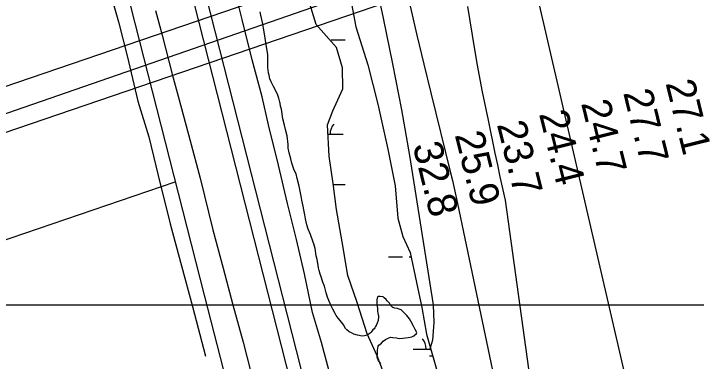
# Model space of a CAD drawing. Extents: x 3250478 to 3288318, y 788638 to 816472.
# Drawn here: x 3272527 to 3274100, y 806008 to 806808 of the extents above; entities that cross this region are included whole.
import ezdxf

# ---------------------------------------------------------------- set-up
doc = ezdxf.new("R2010")
doc.units = 0
for name, color, linetype in [('V-BRDG-OTLN', 7, 'Continuous'), ('V-GRID-MAJR', 7, 'Continuous'), ('V-LEVE-TOET', 7, 'Continuous'), ('V-RIVR-RANG', 7, 'Continuous'), ('V-ROAD-CNTR', 7, 'Continuous'), ('V-SITE-VEGE', 7, 'Continuous'), ('V-SURV-LINE', 7, 'Continuous'), ('V-TOPO-MAJR', 7, 'Continuous'), ('V-TOPO-MINR', 7, 'Continuous'), ('V-TOPO-SHOR', 7, 'Continuous'), ('V-WETL-SWMP', 7, 'Continuous')]:
    doc.layers.add(name, color=color, linetype=linetype)

msp = doc.modelspace()

# ---------------------------------------------------------------- linework, layer by layer
at = {"layer": 'V-BRDG-OTLN'}
msp.add_lwpolyline([(3271586.6789249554, 806221.1831197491), (3276643.454503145, 807946.8207614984), (3276611.2324626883, 808041.2436132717), (3271554.4568844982, 806315.6059715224)], close=True, dxfattribs=at)
at = {"layer": 'V-GRID-MAJR'}
msp.add_spline([(3254645.228, 806146.921), (3259882.848, 806143.493), (3265120.469, 806140.826), (3270358.09, 806138.922), (3275595.711, 806137.779), (3280833.333, 806137.398), (3286070.954, 806137.779), (3286070.955, 806137.779)], degree=3, dxfattribs=at)
at = {"layer": 'V-LEVE-TOET'}
for points in [[(3273253.7460000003, 805985.189), (3273235.932, 806051.1140000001), (3273215.489, 806120.787), (3273196.639, 806209.572), (3273178.586, 806288.5650000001), (3273157.9930000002, 806371.223), (3273136.852, 806459.875), (3273114.043, 806552.473), (3273099.177, 806616.774), (3273076.063, 806702.034), (3273053.427, 806794.9890000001), (3273034.661, 806869.55)], [(3272853.71, 806815.354), (3272869.139, 806759.0160000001), (3272892.1550000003, 806669.424), (3272908.353, 806609.741), (3272932.447, 806519.111), (3272956.171, 806429.4450000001), (3272986.078, 806310.829), (3273009.866, 806222.579), (3273032.074, 806138.449), (3273055.917, 806051.966), (3273080.778, 805953.312)]]:
    msp.add_lwpolyline(points, dxfattribs=at)
at = {"layer": 'V-ROAD-CNTR'}
msp.add_line((3270988.902613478, 805768.1788224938), (3272899.1773785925, 806421.4817535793), dxfattribs=at)
for points in [[(3268249.81066651, 805081.9694823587), (3271535.144153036, 806242.0038609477), (3280405.6111788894, 809312.8648321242)], [(3272730.553501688, 807084.3568039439), (3272806.0883506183, 806786.716399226), (3272965.8100311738, 806160.0486525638), (3273113.135736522, 805586.0508005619), (3273279.2224043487, 804941.4610897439), (3273340.520281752, 804699.3795739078)]]:
    msp.add_lwpolyline(points, dxfattribs=at)
at = {"layer": 'V-SITE-VEGE'}
for points in [[(3273153.091, 806541.453), (3273150.678, 806552.061), (3273147.313, 806566.2050000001), (3273143.801, 806588.337), (3273141.89, 806595.849), (3273140.878, 806602.4890000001), (3273140.397, 806604.701), (3273138.019, 806613.536), (3273135.668, 806620.593), (3273130.124, 806632.48), (3273125.535, 806640.8300000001), (3273120.007, 806651.827), (3273117.224, 806658.434), (3273115.737, 806666.841), (3273114.326, 806671.255), (3273112.858, 806678.775), (3273112.3170000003, 806684.0920000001), (3273112.202, 806690.3030000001), (3273112.647, 806714.726), (3273108.7, 806736.406), (3273106.642, 806751.907), (3273104.156, 806766.511), (3273100.2090000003, 806788.191), (3273096.353, 806804.9890000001), (3273094.44, 806812.501)], [(3273400.6410000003, 806062.542), (3273408.644, 806061.801), (3273414.88, 806060.582), (3273423.748, 806061.188), (3273436.1410000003, 806063.189), (3273444.558, 806064.232), (3273448.955, 806066.53), (3273454.626, 806071.961), (3273455.465, 806074.64), (3273452.23, 806081.683), (3273448.099, 806089.154), (3273441.682, 806100.135), (3273438.471, 806105.8470000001), (3273432.565, 806113.285), (3273428.0300000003, 806118.53), (3273421.7120000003, 806124.187), (3273419.4450000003, 806126.808), (3273414.974, 806128.502), (3273411.409, 806129.3250000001), (3273404.737, 806130.091), (3273400.2660000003, 806131.787), (3273398.007, 806133.964), (3273395.281, 806137.466), (3273392.535, 806141.855), (3273391.173, 806143.606), (3273387.5500000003, 806147.534), (3273384.83, 806150.594), (3273380.765, 806154.514), (3273378.0700000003, 806156.24), (3273370.9450000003, 806157.442), (3273366.951, 806157.371), (3273364.747, 806156.443), (3273363.545, 806149.318), (3273363.676, 806142.2170000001), (3273364.6920000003, 806135.133), (3273365.241, 806129.372), (3273365.356, 806123.159), (3273365.872, 806119.1730000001), (3273367.34, 806111.653), (3273367.406, 806108.104), (3273367.025, 806104.547), (3273366.623, 806102.318), (3273364.518, 806096.066), (3273362.394, 806090.7000000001), (3273360.223, 806087.997), (3273358.941, 806085.31), (3273357.215, 806082.615), (3273354.585, 806080.792), (3273350.696, 806074.951), (3273348.519, 806072.692), (3273341.49, 806068.567), (3273334.867, 806066.671), (3273329.548, 806066.128), (3273318.858, 806068.156), (3273310.83, 806070.228), (3273304.997, 806073.6730000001), (3273300.0670000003, 806076.247), (3273294.661, 806080.587), (3273291.499, 806083.639), (3273286.454, 806092.424), (3273282.815, 806097.241), (3273274.6410000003, 806107.301), (3273270.091, 806113.435), (3273267.338, 806118.2660000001), (3273261.827, 806128.375), (3273258.1410000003, 806135.854), (3273253.041, 806147.747), (3273249.789, 806155.679), (3273246.94, 806165.837), (3273243.117, 806180.859), (3273239.395, 806190.1140000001), (3273234.683, 806205.122), (3273233.286, 806208.648), (3273230.46, 806217.475), (3273229.463, 806223.671), (3273227.501, 806233.845), (3273226.46, 806242.26), (3273224.089, 806250.653), (3273221.119, 806267.4670000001), (3273218.254, 806278.514), (3273216.857, 806282.039), (3273210.756, 806300.126), (3273205.648, 806312.464), (3273202.365, 806322.171), (3273198.999, 806336.313), (3273197.508, 806345.164), (3273195.0700000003, 806357.106), (3273194.036, 806365.077), (3273190.682, 806378.778), (3273189.17, 806388.5160000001), (3273184.765, 806411.0750000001), (3273179.995, 806429.187), (3273177.591, 806439.356), (3273173.435, 806448.158), (3273167.367, 806464.47), (3273165.413, 806474.202), (3273161.6040000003, 806488.338), (3273159.636, 806498.954), (3273159.482, 806507.386), (3273156.9, 806527.3150000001), (3273153.091, 806541.453)], [(3273372.419, 806003.433), (3273367.424, 806009.556), (3273364.164, 806017.93), (3273364.923, 806025.047), (3273364.762, 806033.925), (3273366.373, 806042.8300000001), (3273368.544, 806045.533), (3273374.234, 806050.076), (3273378.153, 806054.1410000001), (3273383.407, 806058.233), (3273388.24, 806060.986), (3273395.299, 806063.333), (3273400.6410000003, 806062.542)]]:
    msp.add_lwpolyline(points, dxfattribs=at)
at = {"layer": 'V-SURV-LINE'}
for points in [[(3272677.6992751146, 807995.5780375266), (3273542.459808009, 804601.6086851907)], [(3273513.386609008, 804594.2094172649), (3272648.626141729, 807988.1785120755)]]:
    msp.add_lwpolyline(points, dxfattribs=at)
at = {"layer": 'V-TOPO-MAJR'}
msp.add_lwpolyline([(3273440.0223429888, 806825.3848837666), (3273455.9614342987, 806758.8960316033), (3273472.0777189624, 806692.4499070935), (3273488.312132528, 806626.0322676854), (3273533.5198207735, 806442.1432791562), (3273537.7698815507, 806424.4685038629), (3273541.8998413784, 806406.7663515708), (3273545.8496497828, 806389.023133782), (3273549.679357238, 806371.2525389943), (3273623.50512481, 806020.0276947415), (3273633.376392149, 805972.1625845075)], dxfattribs=at)
at = {"layer": 'V-TOPO-MINR'}
for points in [[(3273273.2509835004, 807318.931724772), (3273285.756359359, 807258.4460048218), (3273299.862079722, 807186.8596136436), (3273331.7026695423, 807019.0906825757), (3273332.756419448, 807013.636156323), (3273333.8339835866, 807008.1864200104), (3273334.947269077, 807002.7438686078), (3273336.0843688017, 806997.3061071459), (3273378.441387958, 806798.0137062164), (3273399.9004649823, 806692.7725580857), (3273420.194421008, 806587.3171737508), (3273438.7406955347, 806481.5404351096), (3273456.121849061, 806375.5494602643), (3273493.01886124, 806138.2719545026), (3273495.0793447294, 806097.0697313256), (3273491.719663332, 806056.888520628), (3273484.8871105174, 806033.9052569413)], [(3274145.10398798, 805806.2908367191), (3274090.8509407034, 805784.7450805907), (3274025.8518192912, 805801.1657359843), (3273960.973315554, 805866.3658868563), (3273674.85602017, 807105.3827406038)], [(3273572.7723147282, 806824.9917576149), (3273583.1667531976, 806759.3198205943), (3273594.332011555, 806693.786230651), (3273606.6534997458, 806628.4601613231), (3273619.7458078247, 806563.2724390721), (3273635.6755633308, 806487.4343536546), (3273641.4196554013, 806460.2777050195), (3273647.2145849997, 806433.131983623), (3273653.085770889, 806406.0026530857), (3273659.0077943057, 806378.8842497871), (3273743.934322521, 805769.3429744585), (3273775.877701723, 805536.2049731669), (3273797.0348008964, 805324.7735515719), (3273820.0302735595, 805234.3640999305), (3273824.53318711, 805189.7599825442), (3273829.82709689, 805145.2251173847), (3273839.1715978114, 805074.6305193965), (3273840.4530902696, 805065.4552630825), (3273841.8220291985, 805056.2937146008), (3273843.3221378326, 805047.1527278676), (3273844.909692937, 805038.0254489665), (3273953.928817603, 804436.8011836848)]]:
    msp.add_lwpolyline(points, dxfattribs=at)
at = {"layer": 'V-TOPO-SHOR'}
msp.add_lwpolyline([(3272690.6380000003, 807069.0480000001), (3272719.9390000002, 806967.731), (3272741.776, 806884.544), (3272768.1920000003, 806789.9450000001), (3272788.078, 806711.267), (3272813.239, 806607.199), (3272837.92, 806524.6900000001), (3272859.42, 806435.702), (3272887.563, 806324.471), (3272913.745, 806227.998), (3272938.626, 806134.441), (3272968.617, 806019.679)], dxfattribs=at)
at = {"layer": 'V-WETL-SWMP'}
for p, q in [((3273258.5907251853, 806748.1066309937), (3273290.59055428, 806748.0973227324)), ((3273251.081214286, 806530.8659751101), (3273285.9362680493, 806530.855836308)), ((3273263.0191472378, 806415.4305874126), (3273290.495134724, 806415.4225950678)), ((3273390.4468439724, 806248.8926430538), (3273422.446673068, 806248.8833347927)), ((3273438.4465876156, 806248.8786806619), (3273442.5760418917, 806248.877479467)), ((3273447.2295602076, 806036.272282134), (3273487.835509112, 806036.2604704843)), ((3273485.224931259, 806020.8302412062), (3273492.155048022, 806020.8282253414))]:
    msp.add_line(p, q, dxfattribs=at)
for points in [[(3273300.7460000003, 806856.47), (3273314.815, 806778.091), (3273343.093, 806690.959), (3273366.1350000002, 806600.198), (3273388.883, 806496.6190000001), (3273406.1580000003, 806412.025), (3273411.848, 806337.645), (3273423.758, 806295.187), (3273440.504, 806258.826), (3273454.93, 806189.907), (3273467.0300000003, 806132.256), (3273478.23, 806070.612), (3273502.242, 805984.816)], [(3273391.194, 805950.18), (3273364.367, 806020.816), (3273341.5330000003, 806071.203), (3273318.294, 806143.671), (3273296.395, 806205.738), (3273283.762, 806282.907), (3273270.292, 806357.497), (3273262.742, 806417.618), (3273253.549, 806480.6240000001), (3273250.029, 806552.305), (3273262.071, 806584.687), (3273285.004, 806635.116), (3273284.737, 806683.53), (3273270.713, 806730.4550000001), (3273223.893, 806783.142), (3273206.384, 806841.843)]]:
    msp.add_lwpolyline(points, dxfattribs=at)
for centre, radius, start, end in [((3273291.1793123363, 806531.3291140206), 35.246287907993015, 139.21151400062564, 180.75517233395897), ((3273441.986788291, 806036.7486100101), 35.24628790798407, 359.21151002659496, 40.7551683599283)]:
    msp.add_arc(centre, radius, start, end, dxfattribs=at)

# ---------------------------------------------------------------- texts
at = {"layer": 'V-RIVR-RANG'}
for s, p in [('27.1', (3274028.4585054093, 806648.6263306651)), ('27.7', (3273930.883463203, 806626.6356443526)), ('24.7', (3273833.8794632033, 806602.3406443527)), ('24.4', (3273736.875463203, 806578.0446443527)), ('23.7', (3273639.871463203, 806553.7496443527)), ('25.9', (3273542.8040140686, 806529.7106792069)), ('32.8', (3273445.864463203, 806505.1596443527))]:
    msp.add_text(s, height=67, rotation=283.91832571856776, dxfattribs=at).set_placement(p)

doc.saveas('drawing.dxf')
